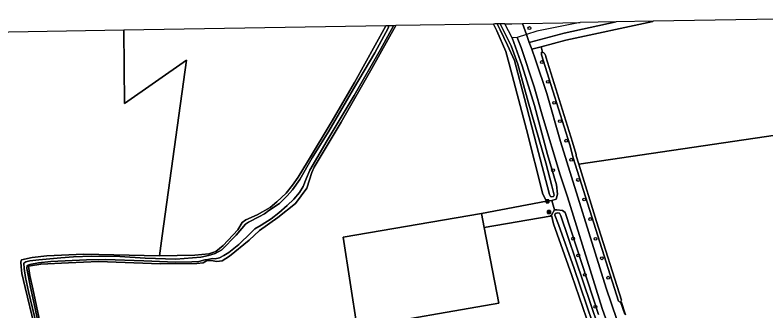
# Model space of a CAD drawing. Extents: x 161385 to 162589, y 388479 to 389756.
# Drawn here: x 161547.5 to 161804.9, y 389642.9 to 389744.4 of the extents above; entities that cross this region are included whole.
import ezdxf

# ---------------------------------------------------------------- set-up
doc = ezdxf.new("R2010")
doc.units = 0
for name, color, linetype in [('IMGEO_Afsluitpaal', 7, 'Continuous'), ('IMGEO_Berm_groen', 7, 'Continuous'), ('IMGEO_Boom', 7, 'Continuous'), ('IMGEO_Bouwland', 7, 'Continuous'), ('IMGEO_Duiker', 7, 'Continuous'), ('IMGEO_Grasland_overig', 7, 'Continuous'), ('IMGEO_Groenvoorziening', 7, 'Continuous'), ('IMGEO_Loofbos', 7, 'Continuous'), ('IMGEO_Oever', 7, 'Continuous'), ('IMGEO_Rijbaan_lokaal_gesloten', 7, 'Continuous'), ('IMGEO_Rijbaan_lokaal_onverhard', 7, 'Continuous'), ('IMGEO_Waterloop', 7, 'Continuous')]:
    doc.layers.add(name, color=color, linetype=linetype)

msp = doc.modelspace()

# ---------------------------------------------------------------- linework, layer by layer
at = {"layer": 'IMGEO_Afsluitpaal'}
for p, q in [((161729.88, 389681.04), (161730.67, 389681.04)), ((161730.67, 389681.04), (161729.88, 389681.04)), ((161729.78, 389680.14), (161729.78, 389680.94)), ((161729.78, 389680.94), (161729.78, 389680.14)), ((161730.67, 389680.04), (161729.88, 389680.04)), ((161729.88, 389680.04), (161730.67, 389680.04)), ((161730.77, 389680.94), (161730.77, 389680.14)), ((161730.77, 389680.14), (161730.77, 389680.94)), ((161730.28, 389676.44), (161730.28, 389677.24)), ((161730.28, 389677.24), (161730.28, 389676.44)), ((161730.38, 389677.34), (161731.17, 389677.34)), ((161731.17, 389677.34), (161730.38, 389677.34)), ((161731.17, 389676.34), (161730.38, 389676.34)), ((161730.38, 389676.34), (161731.17, 389676.34)), ((161731.27, 389677.24), (161731.27, 389676.44)), ((161731.27, 389676.44), (161731.27, 389677.24))]:
    msp.add_line(p, q, dxfattribs=at)
for points in [[(161730.2, 389680.92), (161730.35, 389680.92), (161730.35, 389680.17), (161730.2, 389680.17), (161730.2, 389680.92)], [(161730.7, 389677.21), (161730.85, 389677.21), (161730.85, 389676.46), (161730.7, 389676.46), (161730.7, 389677.21)]]:
    msp.add_lwpolyline(points, dxfattribs=at)
for centre, start, end in [((161729.88, 389680.94), 90, 180), ((161729.88, 389680.94), 90, 180), ((161730.67, 389680.94), 0, 90), ((161730.67, 389680.94), 360, 90), ((161729.88, 389680.14), 180, 270), ((161729.88, 389680.14), 180, 270), ((161730.67, 389680.14), 270, 0), ((161730.67, 389680.14), 270, 0), ((161730.38, 389677.24), 90, 180), ((161730.38, 389677.24), 90, 180), ((161730.38, 389676.44), 180, 270), ((161730.38, 389676.44), 180, 270), ((161731.17, 389677.24), 0, 90), ((161731.17, 389677.24), 360, 90), ((161731.17, 389676.44), 270, 0), ((161731.17, 389676.44), 270, 0)]:
    msp.add_arc(centre, 0.1, start, end, dxfattribs=at)
at = {"layer": 'IMGEO_Berm_groen'}
msp.add_lwpolyline([(161717.99, 389741.42), (161721.66, 389741.48), (161723.02, 389737.74), (161719.85, 389736.73), (161718.1, 389736.52), (161715.58, 389741.38), (161715.68, 389741.38), (161717.99, 389741.42)], dxfattribs=at)
msp.add_lwpolyline([(161753.8, 389742.02), (161741.53, 389741.82), (161726.57, 389738.87), (161723.02, 389737.74), (161724.02, 389735.01), (161736.05, 389738.15)], close=True, dxfattribs=at)
at = {"layer": 'IMGEO_Boom'}
for centre in [(161724.06, 389739.92), (161728.32, 389728.27), (161730.38, 389721.48), (161732.57, 389714.31), (161734.55, 389707.98), (161736.7, 389701.31), (161738.45, 389694.79), (161732.18, 389691.22), (161740.76, 389687.85), (161742.85, 389681.17), (161744.94, 389674.44), (161739.07, 389667.72), (161746.74, 389667.65), (161740.84, 389661.96), (161748.93, 389660.99), (161743.12, 389655.35), (161751.11, 389654.34), (161746.73, 389644.37)]:
    msp.add_circle(centre, 0.489, dxfattribs=at)
at = {"layer": 'IMGEO_Bouwland'}
for points in [[(161850.18, 389632.62), (161877.85, 389700.76), (161882.99, 389714.22), (161741.03, 389693.25), (161747.1, 389673.59), (161755.66, 389646.6)], [(161755.35, 389646.1), (161756.8, 389641.89), (161756.96, 389641.96)]]:
    msp.add_lwpolyline(points, dxfattribs=at)
for centre, radius, start, end in [((161755.12, 389646.61), 0.564, 293.9846, 314.5035), ((161755.15, 389646.57), 0.511, 315.1791, 2.9643)]:
    msp.add_arc(centre, radius, start, end, dxfattribs=at)
at = {"layer": 'IMGEO_Duiker'}
msp.add_lwpolyline([(161755.48, 389646.33), (161755.52, 389646.21), (161756.96, 389641.96), (161757.07, 389641.66)], dxfattribs=at)
at = {"layer": 'IMGEO_Grasland_overig'}
for points in [[(161731.17, 389675.41), (161731.63, 389675.79), (161732.7, 389677.57), (161731.76, 389680.76), (161729.89, 389680.59), (161707.62, 389676.36), (161708.55, 389671.57)], [(161707.62, 389676.36), (161660.1, 389668.21), (161664.89, 389637.14), (161713.62, 389645.57), (161708.55, 389671.57)]]:
    msp.add_lwpolyline(points, close=True, dxfattribs=at)
at = {"layer": 'IMGEO_Groenvoorziening'}
for points in [[(161741.53, 389741.82), (161726.57, 389738.87), (161723.02, 389737.74), (161721.66, 389741.48), (161721.66, 389741.48), (161735.49, 389741.72), (161741.53, 389741.82)], [(161756.66, 389622.34), (161749.1, 389643.81), (161737.11, 389682.1), (161734.61, 389689.66), (161728.51, 389709.67), (161725.66, 389719.82), (161721.21, 389733.29), (161719.85, 389736.73), (161718.1, 389736.52), (161721.63, 389727.01), (161725.86, 389713.4), (161730.24, 389696.6), (161733.33, 389686.14), (161733.76, 389683.02), (161733.26, 389681.21), (161731.76, 389680.76), (161732.7, 389677.57), (161733.49, 389677.58), (161735.4, 389677.36), (161736.37, 389676.66), (161747.76, 389641.67)], [(161739.11, 389695.48), (161737.94, 389699.89), (161728.25, 389730.77), (161728.21, 389731.71), (161728.61, 389731.67), (161728.09, 389733.49), (161724.89, 389732.65), (161726.2, 389729.06), (161730.02, 389717.53), (161734.76, 389700.98), (161750.45, 389650.77), (161774.03, 389581.66), (161785.58, 389548.61), (161788.41, 389540.88), (161795.35, 389524.74), (161799.21, 389516.27), (161799.9, 389514.77)], [(161754.71, 389646.29), (161739.11, 389695.48)], [(161756.8, 389641.89), (161755.35, 389646.1)]]:
    msp.add_lwpolyline(points, dxfattribs=at)
msp.add_arc((161755.15, 389646.57), 0.518, 213.1575, 292.8654, dxfattribs=at)
at = {"layer": 'IMGEO_Loofbos'}
for points in [[(161894.5, 389744.39), (161766.52, 389742.24), (161766.44, 389742.22), (161736.63, 389735.72), (161728.09, 389733.49), (161728.61, 389731.67), (161728.66, 389731.64), (161728.83, 389731.54), (161728.98, 389731.42), (161729.13, 389731.29), (161729.26, 389731.15), (161729.38, 389731), (161729.49, 389730.84), (161729.58, 389730.66), (161729.65, 389730.49), (161729.71, 389730.3), (161729.75, 389730.11), (161738.9, 389700.84), (161740.14, 389696.61), (161740.14, 389696.13), (161741.03, 389693.25), (161882.99, 389714.22)], [(161584.85, 389739.18), (161585.08, 389714.1), (161606.41, 389728.89), (161597.96, 389668.68), (161597.14, 389661.88), (161609.17, 389662.04), (161613.99, 389662.51), (161616.38, 389663.38), (161618.99, 389665.39), (161623.96, 389670.73), (161625.46, 389673.27), (161626.7, 389674.14), (161630.58, 389675.87), (161635.11, 389678.46), (161637.35, 389680.31), (161640.52, 389683.33), (161642.7, 389686.1), (161644.73, 389688.84), (161647.9, 389694.04), (161656.4, 389708.13), (161663.98, 389721.31), (161674.73, 389740.48), (161674.78, 389740.69)]]:
    msp.add_lwpolyline(points, close=True, dxfattribs=at)
for points in [[(161748.65, 389625.88), (161738.61, 389655.09), (161732.34, 389672.76), (161731.63, 389675.79), (161731.17, 389675.41), (161708.55, 389671.57), (161713.62, 389645.57), (161664.89, 389637.14), (161660.1, 389668.21), (161707.62, 389676.36), (161729.89, 389680.59), (161728.64, 389682.99), (161723.03, 389705.11), (161717.18, 389727.69), (161716.03, 389731.92), (161712.88, 389738.99), (161711.7, 389741.31), (161678.19, 389740.75), (161669.93, 389726.11), (161659.45, 389707.61), (161650.17, 389692.22), (161649.41, 389690.39), (161647.71, 389684.99), (161643.74, 389679.79), (161637.74, 389674.99), (161631.47, 389670.55), (161627.82, 389667.25), (161621.15, 389661.7), (161618.65, 389660.07), (161616.79, 389659.95), (161614.84, 389660.19), (161613.18, 389660.07), (161612.14, 389659.47), (161609.96, 389659.16), (161597.42, 389659.04), (161576.19, 389659.95), (161565.83, 389659.43), (161556.34, 389658.96), (161552.18, 389658.32), (161552.57, 389655.11), (161553.61, 389650.47), (161557.77, 389631.1)], [(161541.36, 389584.19), (161554.15, 389579.21), (161566.07, 389586.56), (161566.32, 389586.87), (161563.31, 389598.95), (161558.55, 389618.73), (161554.09, 389638.23), (161550.94, 389651.03), (161549.88, 389655.79), (161549.6, 389658.05), (161549.52, 389659.83), (161549.72, 389660.51), (161553.37, 389661.26), (161558.41, 389661.82), (161571.06, 389662.38), (161597.14, 389661.88), (161597.96, 389668.68), (161606.41, 389728.89), (161585.08, 389714.1), (161584.85, 389739.18), (161584.85, 389739.18), (161525.54, 389738.18)]]:
    msp.add_lwpolyline(points, dxfattribs=at)
at = {"layer": 'IMGEO_Oever'}
for points in [[(161554.82, 389638.19), (161552.12, 389649.64), (161551.06, 389654.43), (161550.64, 389657.55), (161550.58, 389659.38), (161551.19, 389659.75), (161552.54, 389660.07), (161555.69, 389660.49), (161563.26, 389661.18), (161567.52, 389661.45), (161573.88, 389661.75), (161583.53, 389661.57), (161592.15, 389661.08), (161602.67, 389660.67), (161611.29, 389661.35), (161613.9, 389661.95), (161616.18, 389662.62), (161618.45, 389663.94), (161623.38, 389668.91), (161626.66, 389672.72), (161627.63, 389673.35), (161631.42, 389675.35), (161633.09, 389676.27), (161634.68, 389677.38), (161638.28, 389679.81), (161640.95, 389682.41), (161642.76, 389684.49), (161645.3, 389688.05), (161649.52, 389695.45), (161655.27, 389704.61), (161663.71, 389719.12), (161671.02, 389731.42), (161675.62, 389739.84), (161675.76, 389740.71), (161675.43, 389740.7), (161674.78, 389740.69), (161674.73, 389740.48), (161663.98, 389721.31), (161656.4, 389708.13), (161647.9, 389694.04), (161644.73, 389688.84), (161642.7, 389686.1), (161640.52, 389683.33), (161637.35, 389680.31), (161635.11, 389678.46), (161630.58, 389675.87), (161626.7, 389674.14), (161625.46, 389673.27), (161623.96, 389670.73), (161618.99, 389665.39), (161616.38, 389663.38), (161613.99, 389662.51), (161609.17, 389662.04), (161597.14, 389661.88), (161571.06, 389662.38), (161558.41, 389661.82), (161553.37, 389661.26), (161549.72, 389660.51), (161549.52, 389659.83), (161549.6, 389658.05), (161549.88, 389655.79), (161550.94, 389651.03), (161554.09, 389638.23)], [(161557.77, 389631.1), (161553.61, 389650.47), (161552.57, 389655.11), (161552.18, 389658.32), (161556.34, 389658.96), (161565.83, 389659.43), (161576.19, 389659.95), (161597.42, 389659.04), (161609.96, 389659.16), (161612.14, 389659.47), (161613.18, 389660.07), (161614.84, 389660.19), (161616.79, 389659.95), (161618.65, 389660.07), (161621.15, 389661.7), (161627.82, 389667.25), (161631.47, 389670.55), (161637.74, 389674.99), (161643.74, 389679.79), (161647.71, 389684.99), (161649.41, 389690.39), (161650.17, 389692.22), (161659.45, 389707.61), (161669.93, 389726.11), (161678.19, 389740.75), (161677.47, 389740.74), (161673.01, 389732.62), (161663.96, 389716.8), (161654.7, 389701.32), (161648.72, 389691.16), (161647.45, 389688.22), (161646.42, 389685.63), (161645.2, 389683.59), (161643.19, 389681.29), (161640.91, 389679.07), (161638.03, 389676.58), (161635.38, 389674.49), (161631.99, 389672.35), (161629.83, 389671.1), (161628.42, 389669.7), (161624.27, 389665.7), (161620.91, 389662.98), (161619.19, 389662), (161617.65, 389661.18), (161616.2, 389660.84), (161615.27, 389660.94), (161613.69, 389660.6), (161612.6, 389660.52), (161610.62, 389659.94), (161608.24, 389659.73), (161602.44, 389659.65), (161599.85, 389659.78), (161591.75, 389660.17), (161578.55, 389660.54), (161572.01, 389660.52), (161559.82, 389659.88), (161555.58, 389659.46), (161552.54, 389658.91), (161551.67, 389658.51), (161551.59, 389657.5), (161552.83, 389651.13), (161554.42, 389643.8), (161556.48, 389633.8)], [(161747.76, 389641.67), (161736.37, 389676.66), (161735.4, 389677.36), (161733.49, 389677.58), (161732.7, 389677.57), (161731.63, 389675.79), (161732.34, 389672.76), (161738.61, 389655.09), (161748.65, 389625.88)], [(161750.09, 389626.21), (161739.44, 389657.48), (161734.08, 389672.55), (161732.81, 389675.75), (161732.91, 389676.31), (161733.81, 389676.62), (161734.42, 389676.41), (161734.87, 389675.57), (161750.24, 389630.32)]]:
    msp.add_lwpolyline(points, dxfattribs=at)
msp.add_lwpolyline([(161714.08, 389741.35), (161717.81, 389733.83), (161720.15, 389727.53), (161723.65, 389714.63), (161729.67, 389693.69), (161731.8, 389685.86), (161732.6, 389682.63), (161732.33, 389682.18), (161731.78, 389682.05), (161731.35, 389682.23), (161730.97, 389682.91), (161726.52, 389699.89), (161722.43, 389715.83), (161718.93, 389728.76), (161716.56, 389734.02), (161713.98, 389739.35), (161712.98, 389741.34), (161712.15, 389741.32), (161711.7, 389741.31), (161712.88, 389738.99), (161716.03, 389731.92), (161717.18, 389727.69), (161723.03, 389705.11), (161728.64, 389682.99), (161729.89, 389680.59), (161731.76, 389680.76), (161733.26, 389681.21), (161733.76, 389683.02), (161733.33, 389686.14), (161730.24, 389696.6), (161725.86, 389713.4), (161721.63, 389727.01), (161718.1, 389736.52), (161715.58, 389741.38)], close=True, dxfattribs=at)
at = {"layer": 'IMGEO_Rijbaan_lokaal_gesloten'}
msp.add_lwpolyline([(161774.03, 389581.66), (161750.45, 389650.77), (161734.76, 389700.98), (161730.02, 389717.53), (161726.2, 389729.06), (161724.89, 389732.65), (161724.02, 389735.01), (161723.02, 389737.74), (161719.85, 389736.73), (161721.21, 389733.29), (161725.66, 389719.82), (161728.51, 389709.67), (161734.61, 389689.66), (161737.11, 389682.1), (161749.1, 389643.81), (161756.66, 389622.34)], dxfattribs=at)
at = {"layer": 'IMGEO_Rijbaan_lokaal_onverhard'}
msp.add_lwpolyline([(161766.52, 389742.24), (161753.8, 389742.02), (161736.05, 389738.15), (161724.02, 389735.01), (161724.89, 389732.65), (161728.09, 389733.49), (161736.63, 389735.72), (161766.44, 389742.22)], close=True, dxfattribs=at)
at = {"layer": 'IMGEO_Waterloop'}
for points in [[(161556.48, 389633.8), (161554.42, 389643.8), (161552.83, 389651.13), (161551.59, 389657.5), (161551.67, 389658.51), (161552.54, 389658.91), (161555.58, 389659.46), (161559.82, 389659.88), (161572.01, 389660.52), (161578.55, 389660.54), (161591.75, 389660.17), (161599.85, 389659.78), (161602.44, 389659.65), (161608.24, 389659.73), (161610.62, 389659.94), (161612.6, 389660.52), (161613.69, 389660.6), (161615.27, 389660.94), (161616.2, 389660.84), (161617.65, 389661.18), (161619.19, 389662), (161620.91, 389662.98), (161624.27, 389665.7), (161628.42, 389669.7), (161629.83, 389671.1), (161631.99, 389672.35), (161635.38, 389674.49), (161638.03, 389676.58), (161640.91, 389679.07), (161643.19, 389681.29), (161645.2, 389683.59), (161646.42, 389685.63), (161647.45, 389688.22), (161648.72, 389691.16), (161654.7, 389701.32), (161663.96, 389716.8), (161673.01, 389732.62), (161677.47, 389740.74), (161676.94, 389740.73), (161675.76, 389740.71), (161675.62, 389739.84), (161671.02, 389731.42), (161663.71, 389719.12), (161655.27, 389704.61), (161649.52, 389695.45), (161645.3, 389688.05), (161642.76, 389684.49), (161640.95, 389682.41), (161638.28, 389679.81), (161634.68, 389677.38), (161633.09, 389676.27), (161631.42, 389675.35), (161627.63, 389673.35), (161626.66, 389672.72), (161623.38, 389668.91), (161618.45, 389663.94), (161616.18, 389662.62), (161613.9, 389661.95), (161611.29, 389661.35), (161602.67, 389660.67), (161592.15, 389661.08), (161583.53, 389661.57), (161573.88, 389661.75), (161567.52, 389661.45), (161563.26, 389661.18), (161555.69, 389660.49), (161552.54, 389660.07), (161551.19, 389659.75), (161550.58, 389659.38), (161550.64, 389657.55), (161551.06, 389654.43), (161552.12, 389649.64), (161554.82, 389638.19)], [(161741.03, 389693.25), (161740.14, 389696.13), (161740.14, 389696.61), (161738.9, 389700.84), (161729.75, 389730.11), (161729.71, 389730.3), (161729.65, 389730.49), (161729.58, 389730.66), (161729.49, 389730.84), (161729.38, 389731), (161729.26, 389731.15), (161729.13, 389731.29), (161728.98, 389731.42), (161728.83, 389731.54), (161728.66, 389731.64), (161728.61, 389731.67), (161728.21, 389731.71), (161728.25, 389730.77), (161737.94, 389699.89), (161739.11, 389695.48), (161754.71, 389646.29)], [(161755.66, 389646.6), (161747.1, 389673.59), (161741.03, 389693.25)]]:
    msp.add_lwpolyline(points, dxfattribs=at)
for points in [[(161712.98, 389741.34), (161713.98, 389739.35), (161716.56, 389734.02), (161718.93, 389728.76), (161722.43, 389715.83), (161726.52, 389699.89), (161730.97, 389682.91), (161731.35, 389682.23), (161731.78, 389682.05), (161732.33, 389682.18), (161732.6, 389682.63), (161731.8, 389685.86), (161729.67, 389693.69), (161723.65, 389714.63), (161720.15, 389727.53), (161717.81, 389733.83), (161714.08, 389741.35), (161714, 389741.35)], [(161734.87, 389675.57), (161734.42, 389676.41), (161733.81, 389676.62), (161732.91, 389676.31), (161732.81, 389675.75), (161734.08, 389672.55), (161739.44, 389657.48), (161750.09, 389626.21), (161748.65, 389625.88), (161749.2, 389624.28), (161750.64, 389624.61), (161752.11, 389619.99), (161752.77, 389618.33), (161753.27, 389618.38), (161753.88, 389618.57), (161754.2, 389619.15), (161753.51, 389621.34), (161750.24, 389630.32)]]:
    msp.add_lwpolyline(points, close=True, dxfattribs=at)
for centre, radius, start, end in [((161755.15, 389646.57), 0.518, 213.1575, 292.8654), ((161755.12, 389646.61), 0.564, 293.9846, 314.5035), ((161755.15, 389646.57), 0.511, 315.1791, 2.9643)]:
    msp.add_arc(centre, radius, start, end, dxfattribs=at)

doc.saveas('drawing.dxf')
